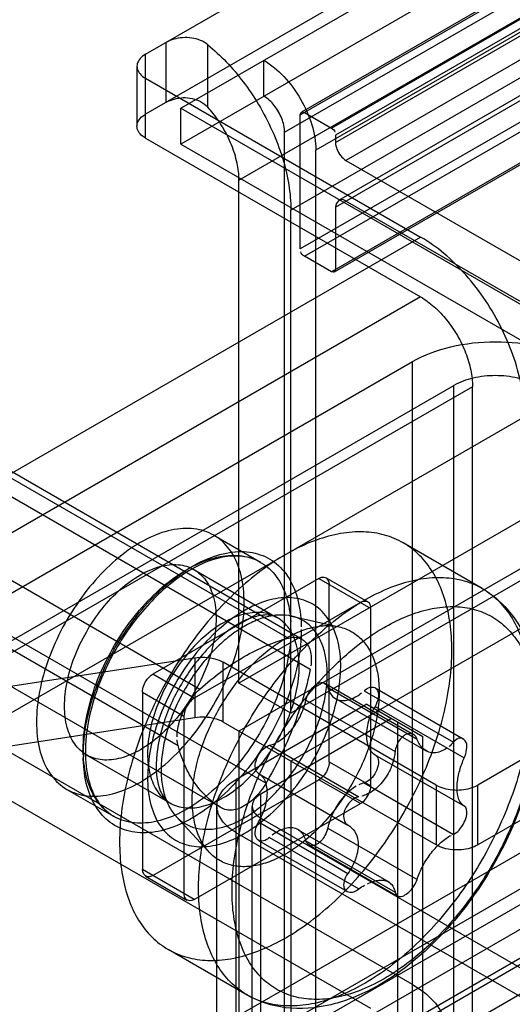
# Model space of a CAD drawing. Header units: millimetres. Extents: x 188 to 1028, y 131 to 1566.
# Tile 263 of 326: x 622 to 639, y 1098 to 1131. Entities that reach past the tile are written whole.
import ezdxf

# ---------------------------------------------------------------- set-up
doc = ezdxf.new("R2010")
doc.units = ezdxf.units.MM
doc.header["$LTSCALE"] = 110.325218
doc.layers.get('0').update_dxf_attribs({"linetype": 'CONTINUOUS'})

msp = doc.modelspace()

# ---------------------------------------------------------------- linework, layer by layer
at = {"color": 7, "linetype": 'CONTINUOUS'}
for p, q in [((627.414, 1128.315), (947.167, 1312.923)), ((947.167, 1311.698), (627.414, 1127.09)), ((631.48, 1128.09), (947.697, 1310.657)), ((947.597, 1310.667), (631.522, 1128.182)), ((632.541, 1127.641), (948.616, 1310.126)), ((948.758, 1309.881), (632.682, 1127.396)), ((632.682, 1127.151), (948.758, 1309.636)), ((949.111, 1309.024), (633.036, 1126.539)), ((630.95, 1127.498), (945.045, 1308.84)), ((946.106, 1308.228), (632.011, 1126.886)), ((632.682, 1124.947), (949.111, 1307.636)), ((948.861, 1307.661), (632.786, 1125.175)), ((947.556, 1306.003), (631.48, 1123.518)), ((631.622, 1123.273), (947.697, 1305.758)), ((948.758, 1305.309), (632.541, 1122.742)), ((948.716, 1305.217), (632.641, 1122.732)), ((623.702, 1094.123), (937.797, 1275.466)), ((623.702, 1092.899), (937.797, 1274.241)), ((626.212, 1130.152), (660.86, 1150.156)), ((660.86, 1148.114), (626.212, 1128.11)), ((629.394, 1125.865), (662.628, 1145.053)), ((664.396, 1144.032), (631.162, 1124.844)), ((626.919, 1128.519), (626.919, 1130.56)), ((628.334, 1128.348), (628.334, 1130.477)), ((626.212, 1127.294), (626.212, 1130.152)), ((630.243, 1128.723), (630.243, 1129.948)), ((625.919, 1129.743), (625.919, 1127.702)), ((626.212, 1129.335), (635.581, 1123.926)), ((627.414, 1127.09), (627.414, 1128.315)), ((627.414, 1128.315), (654.744, 1112.536)), ((631.622, 1128.172), (632.541, 1127.641)), ((631.48, 1123.518), (631.48, 1128.09)), ((630.95, 1090.755), (630.95, 1127.498)), ((626.212, 1127.294), (635.581, 1121.885)), ((632.682, 1127.396), (632.682, 1127.151)), ((627.414, 1127.09), (654.744, 1111.311)), ((632.011, 1090.143), (632.011, 1126.886)), ((633.036, 1126.539), (653.188, 1114.904)), ((629.394, 1108.719), (629.394, 1125.865)), ((653.401, 1113.393), (633.036, 1125.151)), ((631.162, 1107.698), (631.162, 1124.844)), ((632.682, 1124.947), (632.682, 1122.824)), ((603.762, 1105.555), (635.581, 1123.926)), ((632.541, 1122.742), (631.622, 1123.273)), ((635.581, 1121.885), (603.762, 1103.514)), ((618.328, 1109.882), (635.299, 1119.68)), ((635.299, 138.245), (635.299, 1119.68)), ((637.349, 1118.823), (603.762, 1099.431)), ((619.742, 1109.066), (636.713, 1118.864)), ((636.713, 1073.956), (636.713, 1118.864)), ((637.349, 1088.612), (637.349, 1118.823)), ((639.117, 1117.802), (605.53, 1098.411)), ((618.35, 1117.608), (631.078, 1110.259)), ((631.546, 1110.215), (618.818, 1117.563)), ((619.094, 1116.549), (631.822, 1109.201)), ((615.336, 1115.867), (628.064, 1108.519)), ((626.212, 1093.817), (662.628, 1114.842)), ((639.212, 1114.387), (629.394, 1108.719)), ((614.592, 1113.949), (627.32, 1106.601)), ((626.212, 1091.776), (664.396, 1113.821)), ((628.535, 1113.763), (630.126, 1112.845)), ((628.876, 1094.51), (662.11, 1113.697)), ((640.98, 1113.366), (631.162, 1107.698)), ((637.675, 1111.951), (634.985, 1113.504)), ((651.131, 1113.103), (637.526, 1105.248)), ((639.35, 1112.833), (629.394, 1107.086)), ((617.587, 1112.664), (630.315, 1105.316)), ((627.86, 1112.594), (630.689, 1110.961)), ((632.117, 1112.291), (626.46, 1109.025)), ((632.117, 1112.291), (633.884, 1111.27)), ((632.367, 1112.316), (633.781, 1111.499)), ((632.47, 1106.045), (632.47, 1112.087)), ((616.067, 1111.823), (628.827, 1104.457)), ((641.118, 1111.813), (631.162, 1106.065)), ((633.531, 1111.474), (627.874, 1108.209)), ((633.675, 1111.555), (633.728, 1111.585)), ((631.186, 1111.006), (632.802, 1110.641)), ((633.884, 1105.228), (633.884, 1111.27)), ((651.131, 1111.062), (637.526, 1103.207)), ((634.342, 1110.624), (634.391, 1110.652)), ((564.871, 1099.839), (627.888, 1109.588)), ((627.888, 1109.588), (627.888, 1107.546)), ((628.854, 1107.397), (628.854, 1109.438)), ((636.112, 1105.248), (628.854, 1109.438)), ((627.874, 1108.209), (626.46, 1109.025)), ((631.162, 1107.698), (629.394, 1108.719)), ((632.318, 1108.717), (635.335, 1106.976)), ((654.744, 1108.454), (625.046, 1091.307)), ((626.106, 1108.413), (626.106, 1102.371)), ((626.106, 1108.413), (627.52, 1107.596)), ((632.419, 1108.573), (635.458, 1106.819)), ((633.656, 1108.463), (636.695, 1106.708)), ((634.03, 1108.564), (637.034, 1106.83)), ((633.743, 1108.005), (629.288, 1105.433)), ((631.673, 1108.143), (634.712, 1106.388)), ((632.68, 1108.198), (635.765, 1106.417)), ((633.743, 1108.005), (635.652, 1106.902)), ((633.743, 1108.005), (634.592, 1107.515)), ((634.028, 1107.932), (637.068, 1106.178)), ((627.888, 1107.546), (564.871, 1097.798)), ((635.299, 1098.452), (619.742, 1107.433)), ((627.52, 1107.596), (627.52, 1101.554)), ((636.112, 1103.207), (628.854, 1107.397)), ((634.592, 1107.515), (630.137, 1104.943)), ((634.804, 1084.244), (634.804, 1107.392)), ((634.804, 1107.392), (635.652, 1106.902)), ((654.744, 1107.229), (625.046, 1090.083)), ((629.394, 1107.086), (629.394, 1095.654)), ((635.652, 1083.754), (635.652, 1106.902)), ((633.885, 1097.635), (618.328, 1106.616)), ((630.436, 1106.604), (633.475, 1104.849)), ((624.211, 1106.272), (627.039, 1104.639)), ((631.162, 1106.065), (631.162, 1094.634)), ((632.47, 1106.045), (633.884, 1105.228)), ((634.024, 1106.285), (637.069, 1104.528)), ((630.062, 1105.644), (633.107, 1103.886)), ((626.46, 1102.166), (632.117, 1105.432)), ((629.288, 1105.433), (629.288, 149.962)), ((633.531, 1104.616), (632.117, 1105.432)), ((633.656, 1105.322), (636.695, 1103.568)), ((623.536, 1105.103), (625.127, 1104.184)), ((636.112, 1105.248), (636.112, 1103.207)), ((637.526, 1103.207), (637.526, 1105.248)), ((630.137, 150.451), (630.137, 1104.943)), ((627.874, 1101.35), (633.531, 1104.616)), ((628.644, 150.86), (628.644, 1104.534)), ((629.844, 150.86), (629.844, 1104.534)), ((627.249, 1104.187), (628.373, 1102.969)), ((630.063, 1103.994), (633.103, 1102.239)), ((630.137, 1104.126), (641.168, 1097.758)), ((629.288, 1103.636), (640.319, 1097.268)), ((631.412, 1103.728), (634.497, 1101.947)), ((632.419, 1103.784), (635.458, 1102.029)), ((630.062, 1103.362), (633.066, 1101.628)), ((630.436, 1103.464), (633.475, 1101.709)), ((631.673, 1103.353), (634.712, 1101.598)), ((631.773, 1103.209), (634.79, 1101.467)), ((627.874, 1101.35), (626.106, 1102.371)), ((626.21, 1102.142), (627.624, 1101.325)), ((629.675, 1098.094), (626.985, 1099.647)), ((634.342, 1098.651), (634.293, 1098.623)), ((633.675, 1098.491), (633.622, 1098.46))]:
    msp.add_line(p, q, dxfattribs=at)
for points in [[(631.48, 1128.09), (631.498, 1128.159), (631.547, 1128.19), (631.622, 1128.172)], [(632.682, 1122.824), (632.664, 1122.754), (632.615, 1122.724), (632.541, 1122.742)], [(633.656, 1108.463), (633.689, 1108.491), (633.723, 1108.516), (633.758, 1108.537)], [(630.334, 1106.561), (630.369, 1106.579), (630.403, 1106.593), (630.436, 1106.604)], [(633.758, 1105.365), (633.723, 1105.347), (633.689, 1105.333), (633.656, 1105.322)], [(630.436, 1103.464), (630.403, 1103.435), (630.369, 1103.411), (630.334, 1103.389)]]:
    msp.add_lwpolyline(points, dxfattribs=at)
for centre, start, end in [((626.67, 1110.558), 359.9741, 3.2043), ((628.583, 1106.471), 179.9741, 183.2043)]:
    msp.add_arc(centre, 4.492, start, end, dxfattribs=at)
for points, knots in [([(628.334, 1130.477), (628.258, 1130.539), (628.082, 1130.641), (627.785, 1130.72), (627.474, 1130.73), (627.18, 1130.679), (626.999, 1130.606), (626.919, 1130.56)], [0, 0, 0, 0, 0.196151, 0.402663, 0.612253, 0.815391, 1, 1, 1, 1]), ([(628.334, 1130.477), (628.555, 1130.298), (628.984, 1129.897), (629.561, 1129.214), (629.9, 1128.709), (630.058, 1128.445)], [0, 0, 0, 0, 0.319599, 0.655341, 1, 1, 1, 1]), ([(626.212, 1130.152), (626.144, 1130.112), (626.027, 1130.025), (625.916, 1129.844), (625.916, 1129.643), (626.027, 1129.462), (626.144, 1129.374), (626.212, 1129.335)], [0, 0, 0, 0, 0.225515, 0.413835, 0.586196, 0.774509, 1, 1, 1, 1]), ([(630.243, 1129.948), (630.496, 1129.801), (630.97, 1129.401), (631.522, 1128.645), (631.901, 1127.789), (632.011, 1127.178), (632.011, 1126.886)], [0, 0, 0, 0, 0.239284, 0.499999, 0.760715, 1, 1, 1, 1]), ([(626.919, 1128.519), (627.002, 1128.566), (627.188, 1128.64), (627.49, 1128.688), (627.802, 1128.663), (628.098, 1128.554), (628.263, 1128.425), (628.334, 1128.348)], [0, 0, 0, 0, 0.187154, 0.389769, 0.595501, 0.795952, 1, 1, 1, 1]), ([(630.95, 1127.498), (630.95, 1127.656), (630.871, 1127.986), (630.626, 1128.411), (630.38, 1128.644), (630.243, 1128.723)], [0, 0, 0, 0, 0.3243, 0.67557, 1, 1, 1, 1]), ([(628.842, 1127.665), (628.793, 1127.748), (628.689, 1127.909), (628.52, 1128.137), (628.397, 1128.28), (628.334, 1128.348)], [0, 0, 0, 0, 0.337988, 0.672294, 1, 1, 1, 1]), ([(630.058, 1128.445), (630.232, 1128.155), (630.541, 1127.563), (630.889, 1126.645), (631.107, 1125.737), (631.162, 1125.134), (631.162, 1124.844)], [0, 0, 0, 0, 0.265773, 0.525313, 0.771894, 1, 1, 1, 1]), ([(626.212, 1127.294), (626.144, 1127.333), (626.027, 1127.421), (625.916, 1127.601), (625.916, 1127.803), (626.027, 1127.983), (626.144, 1128.071), (626.212, 1128.11)], [0, 0, 0, 0, 0.225516, 0.413836, 0.586198, 0.77451, 1, 1, 1, 1]), ([(629.394, 1125.865), (629.394, 1126.061), (629.344, 1126.471), (629.154, 1127.079), (628.957, 1127.473), (628.842, 1127.665)], [0, 0, 0, 0, 0.308414, 0.646639, 1, 1, 1, 1]), ([(632.682, 1127.151), (632.682, 1127.072), (632.721, 1126.907), (632.844, 1126.695), (632.967, 1126.578), (633.036, 1126.539)], [0, 0, 0, 0, 0.3243, 0.67557, 1, 1, 1, 1]), ([(633.036, 1125.151), (632.983, 1125.181), (632.807, 1125.257), (632.682, 1125.049), (632.682, 1124.947)], [0, 0, 0, 0, 0.37414, 1, 1, 1, 1]), ([(639.117, 1117.802), (639.117, 1118.125), (639.049, 1118.798), (638.783, 1119.805), (638.363, 1120.811), (637.81, 1121.769), (637.149, 1122.636), (636.41, 1123.369), (635.861, 1123.765), (635.581, 1123.926)], [0, 0, 0, 0, 0.131914, 0.274549, 0.424063, 0.575939, 0.725453, 0.868087, 1, 1, 1, 1]), ([(635.581, 1121.885), (635.745, 1121.79), (636.065, 1121.551), (636.485, 1121.103), (636.845, 1120.573), (637.124, 1119.996), (637.302, 1119.409), (637.349, 1119.012), (637.349, 1118.823)], [0, 0, 0, 0, 0.154732, 0.323582, 0.499987, 0.676396, 0.845255, 1, 1, 1, 1]), ([(635.299, 1119.68), (635.704, 1119.914), (636.638, 1120.251), (638.127, 1120.412), (639.616, 1120.251), (640.55, 1119.914), (640.955, 1119.68)], [0, 0, 0, 0, 0.239284, 0.499999, 0.760715, 1, 1, 1, 1]), ([(639.541, 1118.864), (639.339, 1118.981), (638.871, 1119.149), (638.127, 1119.229), (637.383, 1119.149), (636.915, 1118.981), (636.713, 1118.864)], [0, 0, 0, 0, 0.239285, 0.500001, 0.760716, 1, 1, 1, 1]), ([(629.571, 1111.474), (629.571, 1111.783), (629.515, 1112.363), (629.221, 1113.137), (628.719, 1113.706), (628.038, 1114.005), (627.253, 1114.012), (626.419, 1113.752), (625.574, 1113.253), (624.757, 1112.543), (624.012, 1111.66), (623.377, 1110.649), (622.89, 1109.566), (622.58, 1108.473), (622.5, 1107.741), (622.5, 1107.392)], [0, 0, 0, 0, 0.073498, 0.137508, 0.194523, 0.249607, 0.309437, 0.377748, 0.455504, 0.541889, 0.634564, 0.730055, 0.825591, 0.916763, 1, 1, 1, 1]), ([(630.985, 1100.043), (631.278, 1100.212), (631.858, 1100.601), (632.68, 1101.296), (633.462, 1102.106), (634.191, 1103.015), (634.848, 1104.001), (635.422, 1105.045), (635.897, 1106.122), (636.264, 1107.208), (636.515, 1108.281), (636.645, 1109.317), (636.65, 1110.293), (636.53, 1111.19), (636.285, 1111.988), (635.92, 1112.669), (635.438, 1113.216), (634.849, 1113.611), (634.172, 1113.842), (633.426, 1113.905), (632.629, 1113.8), (631.799, 1113.534), (631.257, 1113.264), (630.985, 1113.108)], [0, 0, 0, 0, 0.050235, 0.103716, 0.159796, 0.217618, 0.276715, 0.336044, 0.394634, 0.451663, 0.506424, 0.558269, 0.60668, 0.651378, 0.692398, 0.730162, 0.765539, 0.799805, 0.834459, 0.870854, 0.91028, 0.953285, 1, 1, 1, 1]), ([(624.091, 1106.269), (624.091, 1106.627), (624.171, 1107.374), (624.48, 1108.491), (624.967, 1109.6), (625.604, 1110.644), (626.359, 1111.569), (627.192, 1112.327), (628.06, 1112.877), (628.923, 1113.188), (629.744, 1113.237), (630.476, 1112.993), (631.043, 1112.462), (631.4, 1111.706), (631.491, 1111.129), (631.508, 1110.822)], [0, 0, 0, 0, 0.082833, 0.173024, 0.26757, 0.362584, 0.455728, 0.543275, 0.622484, 0.692374, 0.753672, 0.80957, 0.866184, 0.928704, 1, 1, 1, 1]), ([(624.091, 1106.473), (624.091, 1106.813), (624.167, 1107.524), (624.461, 1108.587), (624.925, 1109.646), (625.535, 1110.644), (626.257, 1111.528), (627.053, 1112.25), (627.883, 1112.772), (628.707, 1113.066), (629.49, 1113.107), (630.183, 1112.87), (630.717, 1112.363), (631.053, 1111.646), (631.139, 1111.1), (631.155, 1110.809)], [0, 0, 0, 0, 0.08269, 0.172774, 0.267397, 0.363146, 0.45648, 0.544138, 0.623588, 0.693576, 0.754838, 0.810775, 0.867018, 0.929053, 1, 1, 1, 1]), ([(630.126, 1112.845), (629.799, 1113.034), (628.887, 1113.142), (627.55, 1112.554), (626.246, 1111.439), (625.137, 1109.904), (624.381, 1108.175), (624.164, 1106.949), (624.164, 1106.371)], [0, 0, 0, 0, 0.114636, 0.256585, 0.432352, 0.628903, 0.825127, 1, 1, 1, 1]), ([(630.985, 1113.108), (630.693, 1112.939), (630.112, 1112.55), (629.291, 1111.855), (628.508, 1111.045), (627.78, 1110.136), (627.122, 1109.15), (626.549, 1108.106), (626.074, 1107.029), (625.707, 1105.943), (625.456, 1104.87), (625.326, 1103.834), (625.321, 1102.858), (625.441, 1101.961), (625.685, 1101.163), (626.051, 1100.482), (626.533, 1099.935), (627.121, 1099.54), (627.798, 1099.309), (628.545, 1099.246), (629.342, 1099.351), (630.172, 1099.617), (630.713, 1099.887), (630.985, 1100.043)], [0, 0, 0, 0, 0.050235, 0.103716, 0.159796, 0.217618, 0.276715, 0.336044, 0.394634, 0.451663, 0.506424, 0.558269, 0.60668, 0.651378, 0.692398, 0.730162, 0.765539, 0.799805, 0.834459, 0.870854, 0.91028, 0.953285, 1, 1, 1, 1]), ([(626.036, 1112.413), (626.246, 1112.535), (626.662, 1112.721), (627.308, 1112.802), (627.883, 1112.633), (628.316, 1112.22), (628.568, 1111.626), (628.645, 1110.901), (628.552, 1110.088), (628.296, 1109.232), (627.892, 1108.386), (627.364, 1107.605), (626.746, 1106.943), (626.276, 1106.592), (626.036, 1106.453)], [0, 0, 0, 0, 0.07926, 0.147485, 0.208295, 0.268731, 0.336521, 0.415025, 0.504344, 0.602437, 0.70544, 0.809556, 0.909346, 1, 1, 1, 1]), ([(626.036, 1106.453), (625.825, 1106.332), (625.409, 1106.145), (624.763, 1106.064), (624.188, 1106.233), (623.755, 1106.646), (623.503, 1107.241), (623.426, 1107.965), (623.519, 1108.779), (623.775, 1109.634), (624.179, 1110.48), (624.707, 1111.261), (625.325, 1111.923), (625.795, 1112.275), (626.036, 1112.413)], [0, 0, 0, 0, 0.07926, 0.147485, 0.208295, 0.268731, 0.336521, 0.415025, 0.504344, 0.602437, 0.70544, 0.809556, 0.909346, 1, 1, 1, 1]), ([(632.117, 1112.291), (632.168, 1112.321), (632.342, 1112.397), (632.47, 1112.19), (632.47, 1112.087)], [0, 0, 0, 0, 0.365854, 1, 1, 1, 1]), ([(633.728, 1111.585), (633.998, 1111.738), (634.537, 1112), (635.36, 1112.256), (636.151, 1112.352), (636.892, 1112.283), (637.564, 1112.046), (638.147, 1111.645), (638.624, 1111.094), (638.985, 1110.41), (639.225, 1109.61), (639.341, 1108.713), (639.333, 1107.737), (639.2, 1106.702), (638.947, 1105.631), (638.578, 1104.546), (638.102, 1103.473), (637.529, 1102.433), (636.872, 1101.45), (636.144, 1100.545), (635.363, 1099.738), (634.545, 1099.046), (633.966, 1098.659), (633.675, 1098.491)], [0, 0, 0, 0, 0.04636, 0.088999, 0.12816, 0.164501, 0.199117, 0.233428, 0.268915, 0.306828, 0.348006, 0.392852, 0.441393, 0.493359, 0.548251, 0.605409, 0.664054, 0.723342, 0.782396, 0.840352, 0.896396, 0.949806, 1, 1, 1, 1]), ([(637.675, 1111.951), (638.243, 1111.623), (639.277, 1110.483), (639.775, 1108.077), (639.379, 1105.341), (638.229, 1102.602), (636.497, 1100.186), (634.986, 1098.909), (634.175, 1098.441)], [0, 0, 0, 0, 0.123074, 0.271789, 0.446487, 0.635134, 0.824191, 1, 1, 1, 1]), ([(622.5, 1107.392), (622.5, 1107.084), (622.556, 1106.504), (622.85, 1105.729), (623.352, 1105.16), (624.033, 1104.862), (624.818, 1104.855), (625.652, 1105.114), (626.497, 1105.613), (627.314, 1106.323), (628.059, 1107.206), (628.694, 1108.217), (629.181, 1109.3), (629.491, 1110.393), (629.571, 1111.125), (629.571, 1111.474)], [0, 0, 0, 0, 0.073498, 0.137508, 0.194523, 0.249607, 0.309437, 0.377748, 0.455504, 0.541889, 0.634564, 0.730055, 0.825591, 0.916763, 1, 1, 1, 1]), ([(633.622, 1098.46), (633.352, 1098.307), (632.814, 1098.045), (631.99, 1097.789), (631.199, 1097.693), (630.458, 1097.762), (629.786, 1097.999), (629.203, 1098.4), (628.726, 1098.951), (628.365, 1099.635), (628.125, 1100.435), (628.009, 1101.332), (628.018, 1102.308), (628.15, 1103.343), (628.404, 1104.414), (628.773, 1105.499), (629.249, 1106.572), (629.821, 1107.612), (630.479, 1108.595), (631.206, 1109.5), (631.987, 1110.308), (632.805, 1110.999), (633.384, 1111.386), (633.675, 1111.555)], [0, 0, 0, 0, 0.04636, 0.088999, 0.12816, 0.164501, 0.199117, 0.233428, 0.268915, 0.306828, 0.348006, 0.392852, 0.441393, 0.493359, 0.548251, 0.605409, 0.664054, 0.723342, 0.782396, 0.840352, 0.896396, 0.949806, 1, 1, 1, 1]), ([(629.571, 1103.595), (629.851, 1103.757), (630.401, 1104.159), (631.132, 1104.911), (631.775, 1105.798), (632.294, 1106.773), (632.662, 1107.781), (632.86, 1108.77), (632.873, 1109.686), (632.7, 1110.482), (632.334, 1111.117), (631.779, 1111.535), (631.082, 1111.681), (630.316, 1111.559), (629.82, 1111.333), (629.571, 1111.189)], [0, 0, 0, 0, 0.082973, 0.173354, 0.26804, 0.362909, 0.455606, 0.54233, 0.620314, 0.688764, 0.748802, 0.804248, 0.861717, 0.926194, 1, 1, 1, 1]), ([(633.884, 1111.27), (633.884, 1111.33), (633.864, 1111.518), (633.62, 1111.526), (633.531, 1111.474)], [0, 0, 0, 0, 0.36586, 1, 1, 1, 1]), ([(634.391, 1110.652), (634.633, 1110.789), (635.117, 1111.026), (635.858, 1111.26), (636.573, 1111.354), (637.25, 1111.3), (637.872, 1111.092), (638.418, 1110.728), (638.867, 1110.219), (639.206, 1109.585), (639.428, 1108.845), (639.535, 1108.019), (639.527, 1107.125), (639.406, 1106.181), (639.176, 1105.203), (638.84, 1104.212), (638.404, 1103.228), (637.879, 1102.272), (637.277, 1101.37), (636.61, 1100.539), (635.893, 1099.797), (635.141, 1099.161), (634.61, 1098.805), (634.342, 1098.651)], [0, 0, 0, 0, 0.045398, 0.087362, 0.126093, 0.162093, 0.196953, 0.231728, 0.267775, 0.30636, 0.347972, 0.392973, 0.441451, 0.493137, 0.547726, 0.604714, 0.663365, 0.722804, 0.782007, 0.839919, 0.896093, 0.949662, 1, 1, 1, 1]), ([(629.571, 1111.189), (629.291, 1111.027), (628.742, 1110.625), (628.01, 1109.873), (627.367, 1108.986), (626.848, 1108.011), (626.48, 1107.003), (626.283, 1106.014), (626.269, 1105.098), (626.442, 1104.302), (626.808, 1103.667), (627.364, 1103.249), (628.06, 1103.103), (628.826, 1103.225), (629.322, 1103.451), (629.571, 1103.595)], [0, 0, 0, 0, 0.082973, 0.173354, 0.26804, 0.362909, 0.455606, 0.54233, 0.620314, 0.688764, 0.748802, 0.804248, 0.861717, 0.926194, 1, 1, 1, 1]), ([(632.399, 1109.025), (632.399, 1109.206), (632.375, 1109.553), (632.251, 1110.035), (632.043, 1110.441), (631.755, 1110.756), (631.393, 1110.965), (630.974, 1111.058), (630.517, 1111.034), (630.037, 1110.899), (629.547, 1110.66), (629.059, 1110.325), (628.587, 1109.903), (628.144, 1109.407), (627.743, 1108.851), (627.397, 1108.252), (627.115, 1107.627), (626.906, 1106.994), (626.775, 1106.37), (626.743, 1105.958), (626.743, 1105.759)], [0, 0, 0, 0, 0.053931, 0.102905, 0.147309, 0.188255, 0.228347, 0.26968, 0.314212, 0.363206, 0.417145, 0.475899, 0.538871, 0.605138, 0.673554, 0.742704, 0.810775, 0.877346, 0.940814, 1, 1, 1, 1]), ([(628.864, 1104.82), (629.103, 1104.958), (629.569, 1105.306), (630.182, 1105.96), (630.709, 1106.735), (631.116, 1107.579), (631.377, 1108.437), (631.473, 1109.256), (631.398, 1109.986), (631.147, 1110.585), (630.712, 1111.001), (630.134, 1111.169), (629.49, 1111.088), (629.074, 1110.901), (628.864, 1110.78)], [0, 0, 0, 0, 0.090061, 0.188655, 0.291855, 0.395054, 0.493649, 0.583711, 0.662783, 0.73092, 0.791857, 0.852793, 0.920929, 1, 1, 1, 1]), ([(630.689, 1110.961), (630.6, 1111.012), (630.342, 1111.072), (629.878, 1110.989), (629.546, 1110.836), (629.364, 1110.731)], [0, 0, 0, 0, 0.220002, 0.548056, 1, 1, 1, 1]), ([(628.864, 1110.78), (628.625, 1110.643), (628.159, 1110.295), (627.546, 1109.64), (627.019, 1108.866), (626.612, 1108.022), (626.351, 1107.163), (626.254, 1106.345), (626.33, 1105.615), (626.581, 1105.016), (627.016, 1104.6), (627.594, 1104.431), (628.238, 1104.513), (628.654, 1104.699), (628.864, 1104.82)], [0, 0, 0, 0, 0.090061, 0.188655, 0.291855, 0.395054, 0.493649, 0.583711, 0.662783, 0.73092, 0.791857, 0.852793, 0.920929, 1, 1, 1, 1]), ([(629.364, 1110.731), (628.992, 1110.516), (628.26, 1109.898), (627.384, 1108.716), (626.771, 1107.364), (626.531, 1106.105), (626.608, 1105.171), (626.887, 1104.727), (627.039, 1104.639)], [0, 0, 0, 0, 0.18013, 0.395342, 0.6126, 0.797013, 0.926492, 1, 1, 1, 1]), ([(627.803, 1104.738), (627.803, 1104.961), (627.839, 1105.423), (627.985, 1106.122), (628.22, 1106.834), (628.538, 1107.539), (628.929, 1108.216), (629.382, 1108.846), (629.883, 1109.406), (630.416, 1109.881), (630.965, 1110.257), (631.516, 1110.523), (632.053, 1110.673), (632.564, 1110.699), (633.033, 1110.595), (633.439, 1110.362), (633.764, 1110.009), (633.999, 1109.553), (634.139, 1109.009), (634.167, 1108.618), (634.167, 1108.413)], [0, 0, 0, 0, 0.058852, 0.122123, 0.188628, 0.256849, 0.326421, 0.395222, 0.4618, 0.524916, 0.583633, 0.637393, 0.686112, 0.730344, 0.771422, 0.811391, 0.852242, 0.896624, 0.945746, 1, 1, 1, 1]), ([(631.516, 1110.556), (631.516, 1110.198), (631.436, 1109.451), (631.127, 1108.334), (630.64, 1107.225), (630.003, 1106.181), (629.248, 1105.256), (628.415, 1104.498), (627.546, 1103.949), (626.684, 1103.637), (625.863, 1103.588), (625.131, 1103.832), (624.563, 1104.363), (624.207, 1105.119), (624.116, 1105.696), (624.098, 1106.004)], [0, 0, 0, 0, 0.082833, 0.173024, 0.26757, 0.362584, 0.455728, 0.543275, 0.622484, 0.692374, 0.753672, 0.80957, 0.866184, 0.928704, 1, 1, 1, 1]), ([(631.162, 1110.556), (631.162, 1110.216), (631.086, 1109.505), (630.792, 1108.442), (630.328, 1107.383), (629.719, 1106.385), (628.996, 1105.501), (628.2, 1104.779), (627.37, 1104.257), (626.546, 1103.963), (625.763, 1103.922), (625.07, 1104.159), (624.536, 1104.667), (624.2, 1105.383), (624.114, 1105.929), (624.098, 1106.22)], [0, 0, 0, 0, 0.08269, 0.172774, 0.267397, 0.363146, 0.45648, 0.544138, 0.623588, 0.693576, 0.754838, 0.810775, 0.867018, 0.929053, 1, 1, 1, 1]), ([(634.293, 1098.623), (634.034, 1098.476), (633.517, 1098.226), (632.726, 1097.99), (631.97, 1097.917), (631.266, 1098.011), (630.633, 1098.277), (630.097, 1098.706), (629.674, 1099.282), (629.372, 1099.982), (629.192, 1100.79), (629.137, 1101.691), (629.208, 1102.668), (629.407, 1103.701), (629.729, 1104.76), (630.166, 1105.815), (630.703, 1106.836), (631.323, 1107.791), (632.009, 1108.662), (632.744, 1109.434), (633.517, 1110.095), (634.065, 1110.464), (634.342, 1110.624)], [0, 0, 0, 0, 0.048603, 0.093073, 0.133727, 0.171408, 0.207684, 0.244037, 0.28201, 0.322856, 0.367373, 0.416151, 0.469411, 0.526495, 0.587077, 0.649386, 0.712304, 0.774672, 0.83464, 0.892618, 0.947921, 1, 1, 1, 1]), ([(628.064, 1108.519), (628.303, 1108.733), (628.787, 1109.129), (629.545, 1109.63), (630.305, 1110.014), (630.824, 1110.194), (631.078, 1110.259)], [0, 0, 0, 0, 0.274242, 0.533223, 0.775341, 1, 1, 1, 1]), ([(631.078, 1110.259), (631.148, 1110.277), (631.285, 1110.296), (631.485, 1110.258), (631.651, 1110.151), (631.771, 1109.984), (631.843, 1109.77), (631.856, 1109.612), (631.856, 1109.528)], [0, 0, 0, 0, 0.169967, 0.323133, 0.471038, 0.627171, 0.801877, 1, 1, 1, 1]), ([(627.888, 1109.588), (628.002, 1109.605), (628.233, 1109.616), (628.562, 1109.568), (628.766, 1109.489), (628.854, 1109.438)], [0, 0, 0, 0, 0.348913, 0.690931, 1, 1, 1, 1]), ([(626.106, 1108.413), (626.106, 1108.489), (626.143, 1108.649), (626.263, 1108.863), (626.387, 1108.983), (626.46, 1109.025)], [0, 0, 0, 0, 0.313865, 0.656585, 1, 1, 1, 1]), ([(626.743, 1105.759), (626.743, 1105.578), (626.767, 1105.231), (626.891, 1104.749), (627.099, 1104.343), (627.387, 1104.028), (627.749, 1103.819), (628.168, 1103.726), (628.625, 1103.75), (629.105, 1103.885), (629.595, 1104.124), (630.083, 1104.459), (630.555, 1104.881), (630.998, 1105.377), (631.399, 1105.933), (631.745, 1106.532), (632.027, 1107.157), (632.237, 1107.79), (632.367, 1108.414), (632.399, 1108.826), (632.399, 1109.025)], [0, 0, 0, 0, 0.053931, 0.102905, 0.147309, 0.188255, 0.228347, 0.26968, 0.314212, 0.363206, 0.417145, 0.475899, 0.538871, 0.605138, 0.673554, 0.742704, 0.810775, 0.877346, 0.940814, 1, 1, 1, 1]), ([(631.822, 1109.201), (631.757, 1108.873), (631.592, 1108.211), (631.256, 1107.23), (630.832, 1106.256), (630.496, 1105.626), (630.315, 1105.316)], [0, 0, 0, 0, 0.239795, 0.488284, 0.742689, 1, 1, 1, 1]), ([(631.673, 1108.143), (631.691, 1108.233), (631.776, 1108.444), (631.931, 1108.624), (632.046, 1108.69)], [0, 0, 0, 0, 0.410313, 1, 1, 1, 1]), ([(632.046, 1108.69), (632.104, 1108.724), (632.258, 1108.789), (632.398, 1108.653), (632.419, 1108.573)], [0, 0, 0, 0, 0.448715, 1, 1, 1, 1]), ([(627.286, 1106.889), (627.286, 1106.982), (627.305, 1107.176), (627.379, 1107.468), (627.497, 1107.761), (627.654, 1108.042), (627.842, 1108.298), (627.987, 1108.45), (628.064, 1108.519)], [0, 0, 0, 0, 0.150897, 0.314193, 0.48577, 0.660721, 0.833829, 1, 1, 1, 1]), ([(634.167, 1108.413), (634.167, 1108.19), (634.131, 1107.728), (633.985, 1107.029), (633.75, 1106.317), (633.433, 1105.612), (633.042, 1104.935), (632.588, 1104.305), (632.087, 1103.745), (631.555, 1103.27), (631.005, 1102.894), (630.455, 1102.628), (629.917, 1102.478), (629.406, 1102.452), (628.938, 1102.556), (628.532, 1102.789), (628.207, 1103.142), (627.972, 1103.598), (627.831, 1104.142), (627.803, 1104.533), (627.803, 1104.738)], [0, 0, 0, 0, 0.058852, 0.122123, 0.188628, 0.256849, 0.326421, 0.395222, 0.4618, 0.524916, 0.583633, 0.637393, 0.686112, 0.730344, 0.771422, 0.811391, 0.852242, 0.896624, 0.945746, 1, 1, 1, 1]), ([(632.419, 1108.573), (632.436, 1108.506), (632.484, 1108.382), (632.609, 1108.232), (632.776, 1108.143), (632.972, 1108.122), (633.183, 1108.164), (633.321, 1108.228), (633.39, 1108.268)], [0, 0, 0, 0, 0.171023, 0.324615, 0.472335, 0.627957, 0.802166, 1, 1, 1, 1]), ([(633.758, 1108.537), (633.821, 1108.574), (633.969, 1108.628), (634.155, 1108.459), (634.146, 1108.195), (634.08, 1108.021), (634.028, 1107.932)], [0, 0, 0, 0, 0.229631, 0.42188, 0.67797, 1, 1, 1, 1]), ([(627.874, 1108.209), (627.808, 1108.17), (627.688, 1108.058), (627.562, 1107.847), (627.52, 1107.68), (627.52, 1107.596)], [0, 0, 0, 0, 0.313862, 0.656582, 1, 1, 1, 1]), ([(630.702, 1106.716), (630.779, 1106.761), (630.931, 1106.869), (631.136, 1107.071), (631.322, 1107.31), (631.478, 1107.575), (631.599, 1107.854), (631.654, 1108.047), (631.673, 1108.143)], [0, 0, 0, 0, 0.151035, 0.314563, 0.486356, 0.661389, 0.834332, 1, 1, 1, 1]), ([(634.028, 1107.932), (633.975, 1107.84), (633.881, 1107.652), (633.782, 1107.361), (633.73, 1107.079), (633.727, 1106.818), (633.774, 1106.589), (633.873, 1106.402), (633.974, 1106.314), (634.028, 1106.283)], [0, 0, 0, 0, 0.178144, 0.349587, 0.509444, 0.654163, 0.782291, 0.895561, 1, 1, 1, 1]), ([(628.854, 1107.397), (628.766, 1107.448), (628.562, 1107.526), (628.233, 1107.575), (628.002, 1107.564), (627.888, 1107.546)], [0, 0, 0, 0, 0.309069, 0.651087, 1, 1, 1, 1]), ([(635.458, 1106.819), (635.436, 1106.878), (635.339, 1107.031), (635.134, 1107.006), (635.048, 1106.957)], [0, 0, 0, 0, 0.39229, 1, 1, 1, 1]), ([(635.048, 1106.957), (634.971, 1106.912), (634.808, 1106.746), (634.725, 1106.524), (634.712, 1106.388)], [0, 0, 0, 0, 0.3952, 1, 1, 1, 1]), ([(636.458, 1106.497), (636.394, 1106.453), (636.265, 1106.383), (636.058, 1106.336), (635.844, 1106.363), (635.665, 1106.474), (635.535, 1106.639), (635.481, 1106.756), (635.458, 1106.819)], [0, 0, 0, 0, 0.185207, 0.350178, 0.501564, 0.692333, 0.839174, 1, 1, 1, 1]), ([(637.068, 1106.178), (637.108, 1106.266), (637.153, 1106.438), (637.171, 1106.705), (636.933, 1106.928), (636.759, 1106.78), (636.695, 1106.708)], [0, 0, 0, 0, 0.272682, 0.502187, 0.727213, 1, 1, 1, 1]), ([(624.164, 1106.371), (624.164, 1106.055), (624.222, 1105.466), (624.535, 1104.682), (624.916, 1104.306), (625.127, 1104.184)], [0, 0, 0, 0, 0.381132, 0.706411, 1, 1, 1, 1]), ([(628.827, 1104.457), (628.645, 1104.558), (628.299, 1104.81), (627.87, 1105.306), (627.534, 1105.912), (627.381, 1106.363), (627.32, 1106.601)], [0, 0, 0, 0, 0.232117, 0.471904, 0.72625, 1, 1, 1, 1]), ([(630.063, 1105.643), (630.006, 1105.676), (629.925, 1105.835), (629.969, 1106.099), (630.101, 1106.364), (630.25, 1106.512), (630.334, 1106.561)], [0, 0, 0, 0, 0.183822, 0.43476, 0.727491, 1, 1, 1, 1]), ([(634.712, 1106.388), (634.706, 1106.325), (634.684, 1106.183), (634.627, 1105.976), (634.535, 1105.75), (634.407, 1105.519), (634.229, 1105.288), (634.015, 1105.088), (633.853, 1104.985), (633.769, 1104.945)], [0, 0, 0, 0, 0.105649, 0.239471, 0.360036, 0.511987, 0.681179, 0.845371, 1, 1, 1, 1]), ([(632.47, 1106.045), (632.47, 1105.968), (632.433, 1105.808), (632.313, 1105.594), (632.189, 1105.474), (632.117, 1105.432)], [0, 0, 0, 0, 0.313865, 0.656585, 1, 1, 1, 1]), ([(634.028, 1106.283), (634.086, 1106.251), (634.167, 1106.092), (634.123, 1105.827), (633.991, 1105.562), (633.842, 1105.414), (633.758, 1105.365)], [0, 0, 0, 0, 0.183822, 0.43476, 0.727491, 1, 1, 1, 1]), ([(637.068, 1104.529), (636.982, 1104.577), (636.849, 1104.775), (636.816, 1105.062), (636.826, 1105.322), (636.857, 1105.534), (636.908, 1105.75), (636.978, 1105.966), (637.036, 1106.108), (637.068, 1106.178)], [0, 0, 0, 0, 0.168073, 0.373758, 0.489389, 0.611869, 0.73863, 0.869049, 1, 1, 1, 1]), ([(630.063, 1103.994), (630.117, 1104.086), (630.211, 1104.275), (630.31, 1104.565), (630.362, 1104.847), (630.365, 1105.108), (630.318, 1105.337), (630.219, 1105.524), (630.118, 1105.612), (630.063, 1105.643)], [0, 0, 0, 0, 0.178144, 0.349587, 0.509444, 0.654163, 0.782291, 0.895561, 1, 1, 1, 1]), ([(629.288, 1103.636), (629.105, 1103.742), (628.792, 1103.982), (628.578, 1104.534), (628.792, 1105.087), (629.105, 1105.327), (629.288, 1105.433)], [0, 0, 0, 0, 0.277328, 0.500001, 0.722674, 1, 1, 1, 1]), ([(630.315, 1105.316), (630.259, 1105.22), (630.138, 1105.039), (629.927, 1104.801), (629.701, 1104.608), (629.467, 1104.47), (629.236, 1104.393), (629.017, 1104.382), (628.884, 1104.425), (628.827, 1104.457)], [0, 0, 0, 0, 0.1779, 0.348987, 0.50858, 0.653271, 0.781655, 0.895342, 1, 1, 1, 1]), ([(633.39, 1105.21), (633.313, 1105.166), (633.161, 1105.057), (632.955, 1104.855), (632.77, 1104.616), (632.614, 1104.352), (632.493, 1104.073), (632.438, 1103.879), (632.419, 1103.784)], [0, 0, 0, 0, 0.151035, 0.314563, 0.486356, 0.661389, 0.834332, 1, 1, 1, 1]), ([(633.531, 1104.616), (633.597, 1104.654), (633.717, 1104.766), (633.842, 1104.977), (633.884, 1105.145), (633.884, 1105.228)], [0, 0, 0, 0, 0.313862, 0.656582, 1, 1, 1, 1]), ([(636.112, 1105.248), (636.191, 1105.202), (636.372, 1105.13), (636.665, 1105.077), (636.972, 1105.077), (637.266, 1105.13), (637.446, 1105.202), (637.526, 1105.248)], [0, 0, 0, 0, 0.187717, 0.393745, 0.606295, 0.812308, 1, 1, 1, 1]), ([(630.137, 1104.943), (630.031, 1104.882), (629.839, 1104.729), (629.839, 1104.34), (630.031, 1104.187), (630.137, 1104.126)], [0, 0, 0, 0, 0.356071, 0.643815, 1, 1, 1, 1]), ([(633.475, 1104.849), (633.394, 1104.836), (633.216, 1104.745), (633.03, 1104.51), (632.918, 1104.202), (633.002, 1103.945), (633.103, 1103.889)], [0, 0, 0, 0, 0.203393, 0.466558, 0.716687, 1, 1, 1, 1]), ([(636.695, 1103.568), (636.77, 1103.597), (636.918, 1103.723), (637.072, 1103.97), (637.169, 1104.237), (637.149, 1104.483), (637.068, 1104.529)], [0, 0, 0, 0, 0.212824, 0.495795, 0.752807, 1, 1, 1, 1]), ([(630.334, 1103.389), (630.271, 1103.352), (630.123, 1103.298), (629.937, 1103.467), (629.946, 1103.731), (630.012, 1103.905), (630.063, 1103.994)], [0, 0, 0, 0, 0.229631, 0.42188, 0.67797, 1, 1, 1, 1]), ([(631.673, 1103.353), (631.656, 1103.42), (631.607, 1103.544), (631.483, 1103.694), (631.316, 1103.783), (631.12, 1103.805), (630.908, 1103.762), (630.771, 1103.698), (630.702, 1103.658)], [0, 0, 0, 0, 0.171023, 0.324615, 0.472335, 0.627957, 0.802166, 1, 1, 1, 1]), ([(632.419, 1103.784), (632.401, 1103.693), (632.316, 1103.482), (632.161, 1103.302), (632.046, 1103.236)], [0, 0, 0, 0, 0.410313, 1, 1, 1, 1]), ([(633.103, 1103.889), (633.193, 1103.837), (633.357, 1103.68), (633.447, 1103.403), (633.457, 1103.153), (633.429, 1102.938), (633.363, 1102.709), (633.255, 1102.47), (633.158, 1102.316), (633.103, 1102.239)], [0, 0, 0, 0, 0.168977, 0.353275, 0.458411, 0.575184, 0.704115, 0.846541, 1, 1, 1, 1]), ([(632.046, 1103.236), (631.988, 1103.203), (631.834, 1103.137), (631.694, 1103.274), (631.673, 1103.353)], [0, 0, 0, 0, 0.448715, 1, 1, 1, 1]), ([(635.458, 1102.029), (635.483, 1102.109), (635.544, 1102.269), (635.658, 1102.503), (635.794, 1102.731), (635.945, 1102.943), (636.107, 1103.135), (636.276, 1103.302), (636.397, 1103.397), (636.458, 1103.439)], [0, 0, 0, 0, 0.142638, 0.292434, 0.445168, 0.594689, 0.738019, 0.873716, 1, 1, 1, 1]), ([(637.526, 1103.207), (637.446, 1103.161), (637.266, 1103.088), (636.972, 1103.035), (636.665, 1103.035), (636.372, 1103.088), (636.191, 1103.161), (636.112, 1103.207)], [0, 0, 0, 0, 0.187717, 0.393744, 0.606294, 0.812307, 1, 1, 1, 1]), ([(626.46, 1102.166), (626.408, 1102.137), (626.235, 1102.06), (626.106, 1102.267), (626.106, 1102.371)], [0, 0, 0, 0, 0.365854, 1, 1, 1, 1]), ([(633.103, 1102.239), (633.043, 1102.158), (632.962, 1101.997), (632.938, 1101.733), (633.167, 1101.532), (633.376, 1101.636), (633.475, 1101.709)], [0, 0, 0, 0, 0.275383, 0.491369, 0.662638, 1, 1, 1, 1]), ([(633.769, 1101.887), (633.835, 1101.919), (633.963, 1101.971), (634.197, 1102.022), (634.533, 1102.001), (634.692, 1101.743), (634.712, 1101.598)], [0, 0, 0, 0, 0.189435, 0.353333, 0.622995, 1, 1, 1, 1]), ([(635.048, 1101.503), (635.11, 1101.538), (635.228, 1101.636), (635.367, 1101.816), (635.435, 1101.957), (635.458, 1102.029)], [0, 0, 0, 0, 0.315633, 0.664978, 1, 1, 1, 1]), ([(627.52, 1101.554), (627.52, 1101.494), (627.541, 1101.306), (627.784, 1101.298), (627.874, 1101.35)], [0, 0, 0, 0, 0.36586, 1, 1, 1, 1]), ([(634.712, 1101.598), (634.723, 1101.528), (634.856, 1101.398), (634.993, 1101.471), (635.048, 1101.503)], [0, 0, 0, 0, 0.527787, 1, 1, 1, 1]), ([(634.175, 1098.441), (633.658, 1098.143), (632.622, 1097.694), (631.026, 1097.557), (630.071, 1097.866), (629.675, 1098.094)], [0, 0, 0, 0, 0.380368, 0.708521, 1, 1, 1, 1]), ([(635.299, 1098.452), (635.632, 1098.259), (636.2, 1097.823), (636.59, 1096.819), (636.2, 1095.815), (635.632, 1095.378), (635.299, 1095.186)], [0, 0, 0, 0, 0.277328, 0.500001, 0.722674, 1, 1, 1, 1])]:
    msp.add_open_spline(points, degree=3, knots=knots, dxfattribs=at)
for points in [[(632.541, 1127.641), (632.596, 1127.609), (632.661, 1127.558), (632.661, 1127.494)], [(631.622, 1123.273), (631.567, 1123.304), (631.501, 1123.356), (631.501, 1123.419)], [(631.508, 1110.822), (631.512, 1110.763), (631.515, 1110.704), (631.515, 1110.645)], [(631.856, 1109.528), (631.856, 1109.456), (631.855, 1109.383), (631.841, 1109.313)], [(633.39, 1108.268), (633.452, 1108.304), (633.515, 1108.342), (633.568, 1108.389)], [(627.32, 1106.601), (627.304, 1106.662), (627.289, 1106.725), (627.289, 1106.788)], [(630.436, 1106.604), (630.497, 1106.62), (630.558, 1106.638), (630.612, 1106.669)], [(636.695, 1106.708), (636.647, 1106.655), (636.598, 1106.599), (636.539, 1106.558)], [(624.098, 1106.004), (624.095, 1106.062), (624.092, 1106.121), (624.092, 1106.18)], [(633.656, 1105.322), (633.595, 1105.306), (633.534, 1105.289), (633.48, 1105.257)], [(633.769, 1104.945), (633.706, 1104.914), (633.642, 1104.882), (633.573, 1104.871)], [(630.702, 1103.658), (630.64, 1103.622), (630.577, 1103.585), (630.524, 1103.537)], [(636.458, 1103.439), (636.509, 1103.474), (636.56, 1103.512), (636.618, 1103.534)], [(633.475, 1101.709), (633.538, 1101.755), (633.601, 1101.802), (633.671, 1101.836)]]:
    msp.add_open_spline(points, degree=3, dxfattribs=at)

doc.saveas('drawing.dxf')
